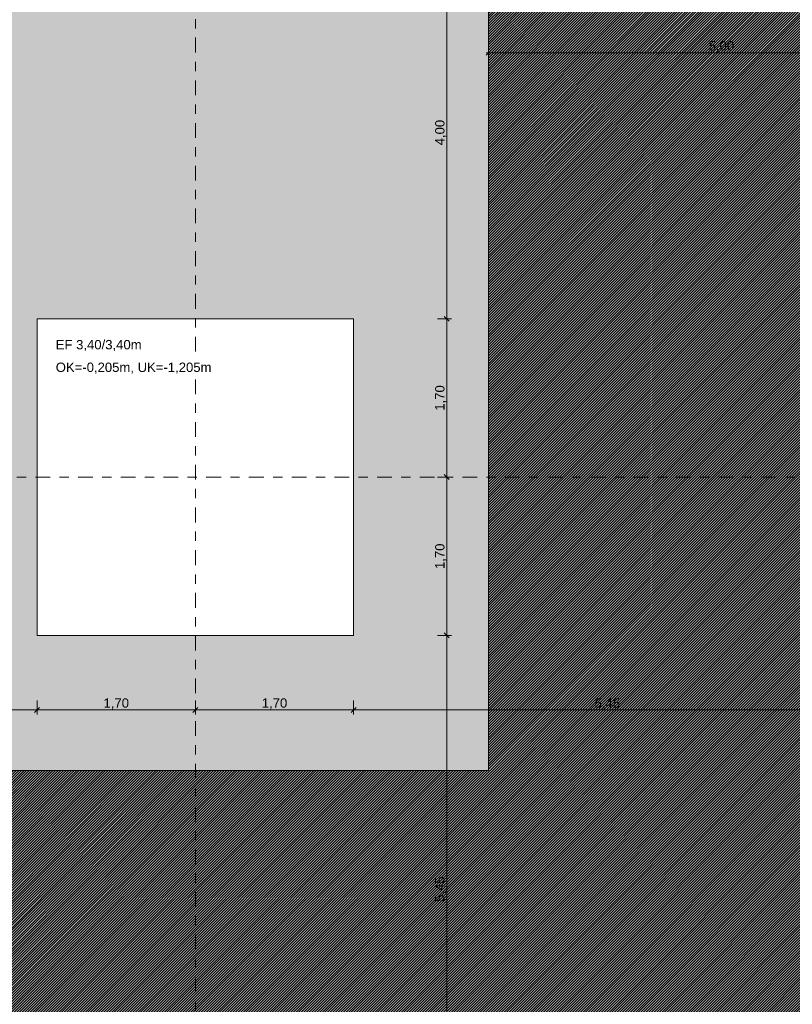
# Model space of a CAD drawing. Header units: metres. Extents: x -273 to 6, y -183 to 13.
# Tile 330 of 379: x -10.56 to -2.26, y -36.86 to -26.28. Entities that reach past the tile are written whole.
import ezdxf

# ---------------------------------------------------------------- set-up
doc = ezdxf.new("R2010")
doc.units = ezdxf.units.M
doc.header["$LTSCALE"] = 0.05
doc.header["$PDMODE"] = 1
doc.header["$PDSIZE"] = -2
doc.linetypes.add('Linienart-53', pattern=[5.291531, 3.175, -1.058062, 0.352704, -0.705764])
doc.layers.get('0').update_dxf_attribs({"lineweight": 25})
for name, color, linetype, lineweight, true_color in [('30 -32 Gründung- 2 Flachgründungen u. Bodenplatten', 7, 'Continuous', 9, 0xff6633), ('70 -72 Beschriftung- 1 Beschriftung allgemein', 7, 'Continuous', 9, 0xff6633), ('70 -76 Bemaßung- 2 Allgemein', 7, 'Continuous', 5, 0x6666cc)]:
    doc.layers.add(name, color=color, linetype=linetype, lineweight=lineweight, true_color=true_color)
for name, color, linetype, lineweight in [('30 -35 Decken- 2 Beläge- Dämmung', 7, 'Continuous', 9), ('70 -71 Achsen- 1 Gebäudeachsen', 7, 'Linienart-53', 18), ('Keine', 7, 'Continuous', 9)]:
    doc.layers.add(name, color=color, linetype=linetype, lineweight=lineweight)
doc.styles.add('Arial', font='arial.ttf')
doc.dimstyles.new('k+k_klein', dxfattribs={"dimtxt": 0.100689, "dimasz": 0.05302, "dimexe": 0.05, "dimexo": 0.15, "dimgap": 0.005, "dimtad": 1, "dimdec": 3, "dimtxsty": 'Arial', "dimblk": 'VW_SLASH-2', "dimblk1": 'VW_SLASH-2', "dimblk2": 'VW_SLASH-2', "dimcen": 0, "dimdle": 0.025, "dimadec": 3, "dimazin": 0, "dimtfac": 0.75, "dimtdec": 3, "dimtix": 1, "dimtmove": 0, "dimatfit": 0, "dimldrblk": 'VW_FILLEDARROW', "dimfxl": 0.1, "dimfxlon": 1, "dimfrac": 2, "dimtolj": 1, "dimarcsym": 0})

# ---------------------------------------------------------------- blocks, each defined once
blk = doc.blocks.new('_Achsen (3D)')
at = {"layer": '70 -71 Achsen- 1 Gebäudeachsen', "transparency": 33554687}
for p, q in [((-8.671, 3.8), (-8.671, -46.172)), ((-179.668, -31.197), (3.826, -31.197))]:
    blk.add_line(p, q, dxfattribs=at)
blk = doc.blocks.new('Gruppe-2165')
at = {"layer": '30 -32 Gründung- 2 Flachgründungen u. Bodenplatten', "flags": 128}
blk.add_lwpolyline([(-10.371, -29.497), (-6.971, -29.497), (-6.971, -32.897), (-10.371, -32.897)], close=True, dxfattribs=at)
at = {"color": 255}
for points in [[(-10.171, -29.859), (-9.243, -29.859), (-9.243, -29.697), (-10.171, -29.697)], [(-10.171, -30.103), (-8.49, -30.103), (-8.49, -29.94), (-10.171, -29.94)]]:
    blk.add_wipeout(points, dxfattribs=at).dxf.layer = '70 -72 Beschriftung- 1 Beschriftung allgemein'
at = {"layer": '70 -72 Beschriftung- 1 Beschriftung allgemein', "char_height": 0.10069, "attachment_point": 1, "line_spacing_factor": 0.970891, "style": 'Arial'}
for s, insert in [('EF 3,40/3,40m', (-10.171, -29.724)), ('OK=-0,205m, UK=-1,205m', (-10.171, -29.967))]:
    blk.add_mtext(s, dxfattribs=dict(at, insert=insert))
blk = doc.blocks.new('_FU_2D LP5 (2D)')
at = {"layer": '30 -35 Decken- 2 Beläge- Dämmung', "linetype": 'Continuous', "lineweight": 18, "true_color": 0xd9d9d9}
h = blk.add_hatch(dxfattribs=at)
h.set_pattern_fill('Schraffur grau', color=254, style=0, pattern_type=2)
h.set_pattern_definition([(45, (-26.550902, -25.439444), (0.014142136, -0.014142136), [])])
h.paths.add_polyline_path([(-1.67099996, -24.19704198), (-1.67099996, -18.69704198), (-0.52099996, -18.69704198), (-0.52099996, -12.94704198), (-1.67099996, -12.94704198), (-1.67099996, -8.79704198), (-6.57099996, -8.79704198), (-6.57099996, -13.79704198), (-5.52099996, -13.79704198), (-5.52099996, -34.34704198), (-20.07099996, -34.34704198), (-20.07099996, -29.09704198), (-23.17099996, -29.09704198), (-23.17099996, -33.19704198), (-24.32099996, -33.19704198), (-24.32099996, -35.17704198), (-25.07099996, -35.17704198), (-25.07099996, -38.34704198), (-24.07099996, -38.34704198), (-24.07099996, -39.34704198), (-18.02099996, -39.34704198), (-18.02099996, -38.34704198), (-15.82099996, -38.34704198), (-15.82099996, -39.34704198), (-9.77099996, -39.34704198), (-9.77099996, -38.34704198), (-7.57099996, -38.34704198), (-7.57099996, -39.34704198), (-1.19599996, -39.34704198), (-1.19599996, -38.67204198), (-0.52099996, -38.67204198), (-0.52099996, -32.29704198), (-1.52099996, -32.29704198), (-1.52099996, -30.09704198), (-0.52099996, -30.09704198), (-0.52099996, -24.19704198)])
at = {"layer": '30 -35 Decken- 2 Beläge- Dämmung', "flags": 128}
blk.add_lwpolyline([(-5.52099996, -13.79704198), (-5.52099996, -34.34704198), (-20.07099996, -34.34704198)], dxfattribs=at)
at = {"layer": '30 -32 Gründung- 2 Flachgründungen u. Bodenplatten', "color": 7}
blk.add_blockref('Gruppe-2165', (0, 0), dxfattribs=at)
at = {"layer": 'Keine', "linetype": 'Continuous', "lineweight": 0, "transparency": 33554511}
h = blk.add_hatch(color=43, dxfattribs=at)
h.paths.add_polyline_path([(-49.17099996, -34.09704198), (-26.02099996, -34.09704198), (-26.02099996, -33.19704198), (-27.17099996, -33.19704198), (-27.17099996, -29.19704198), (-23.17099996, -29.19704198), (-23.17099996, -33.19704198), (-24.32099996, -33.19704198), (-24.32099996, -35.17704198), (-25.07099996, -35.17704198), (-25.07099996, -38.34704198), (-24.07099996, -38.34704198), (-24.07099996, -39.34704198), (-18.02099996, -39.34704198), (-18.02099996, -38.34704198), (-15.82099996, -38.34704198), (-15.82099996, -39.34704198), (-9.77099996, -39.34704198), (-9.77099996, -38.34704198), (-7.57099996, -38.34704198), (-7.57099996, -39.34704198), (-1.19599996, -39.34704198), (-1.19599996, -38.67204198), (-0.52099996, -38.67204198), (-0.52099996, -32.29704198), (-1.52099996, -32.29704198), (-1.52099996, -30.09704198), (-0.52099996, -30.09704198), (-0.52099996, -24.19704198), (-1.67099996, -24.19704198), (-1.67099996, -18.69704198), (-0.52099996, -18.69704198), (-0.52099996, -12.94704198), (-1.67099996, -12.94704198), (-1.67099996, -8.79704198), (-6.57099996, -8.79704198), (-6.57099996, -14.59704198), (-10.77099996, -14.59704198), (-10.77099996, -8.79704198), (-14.72099996, -8.79704198), (-14.72099996, -14.24704198), (-19.12099996, -14.24704198), (-19.12099996, -8.79704198), (-24.42099996, -8.79704198), (-24.42099996, -9.44704198), (-29.02099996, -9.44704198), (-29.02099996, -8.89704198), (-49.72099996, -8.89704198), (-49.72099996, -10.69704198), (-48.84599996, -10.69704198), (-48.84599996, -12.69704198), (-49.84599996, -12.69704198), (-49.84599996, -18.94704198), (-48.84599996, -18.94704198), (-48.84599996, -20.94704198), (-49.17099996, -20.94704198)])
h.paths.add_polyline_path([(-23.67099996, -25.19704198), (-26.67099996, -25.19704198), (-26.67099996, -17.66704198), (-23.14099996, -17.66704198), (-23.14099996, -20.69704198), (-23.67099996, -20.69704198)])
h.paths.add_polyline_path([(-24.07099996, -12.79704198), (-26.27099996, -12.79704198), (-26.27099996, -10.59704198), (-24.07099996, -10.59704198)])
h.paths.add_polyline_path([(-39.67099996, -13.69704198), (-43.67099996, -13.69704198), (-43.67099996, -9.69704198), (-39.67099996, -9.69704198)])
h.paths.add_polyline_path([(-31.22099996, -25.49704198), (-35.62099996, -25.49704198), (-35.62099996, -17.39704198), (-31.22099996, -17.39704198)])
h.paths.add_polyline_path([(-6.97099996, -32.89704198), (-10.37099996, -32.89704198), (-10.37099996, -29.49704198), (-6.97099996, -29.49704198)])
h.paths.add_polyline_path([(-15.42099996, -25.19704198), (-18.42099996, -25.19704198), (-18.42099996, -17.69704198), (-15.42099996, -17.69704198)])
h.paths.add_polyline_path([(-31.42099996, -33.19704198), (-35.42099996, -33.19704198), (-35.42099996, -29.19704198), (-31.42099996, -29.19704198)])
h.paths.add_polyline_path([(-43.67099996, -29.19704198), (-39.67099996, -29.19704198), (-39.67099996, -33.19704198), (-43.67099996, -33.19704198)])
h.paths.add_polyline_path([(-10.87099996, -17.39704198), (-6.47099996, -17.39704198), (-6.47099996, -25.49704198), (-10.87099996, -25.49704198)])
h.paths.add_polyline_path([(-18.42099996, -29.69704198), (-15.42099996, -29.69704198), (-15.42099996, -32.69704198), (-18.42099996, -32.69704198)])
h.paths.add_polyline_path([(-43.87099996, -17.39704198), (-39.47099996, -17.39704198), (-39.47099996, -25.49704198), (-43.87099996, -25.49704198)])
h.paths.add_polyline_path([(-35.42099996, -9.69704198), (-31.42099996, -9.69704198), (-31.42099996, -13.69704198), (-35.42099996, -13.69704198)])
h.paths.add_polyline_path([(-24.17099996, -13.33704198), (-24.17099996, -13.79704198), (-21.77099996, -13.79704198), (-21.77099996, -17.19704198), (-24.17099996, -17.19704198), (-24.17099996, -14.83704198), (-26.00599996, -14.83704198), (-26.00599996, -13.33704198)])
at = {"layer": 'Keine', "flags": 128}
blk.add_lwpolyline([(-6.97099996, -32.89704198), (-10.37099996, -32.89704198), (-10.37099996, -29.49704198), (-6.97099996, -29.49704198)], close=True, dxfattribs=at)
blk = doc.blocks.new('VW_SLASH-2')
at = {"color": 0, "linetype": 'ByBlock', "lineweight": -2, "transparency": 16777216}
blk.add_line((0.47, 0), (-1, 0), dxfattribs=at)
at = {"color": 0, "lineweight": 5, "transparency": 16777216, "flags": 128}
blk.add_lwpolyline([(0.5, 0.5), (-0.5, -0.5)], dxfattribs=at)
blk = doc.blocks.new('*D3354')
at = {"layer": '70 -76 Bemaßung- 2 Allgemein', "color": 0, "lineweight": -2}
for p, q in [((-6.071, -25.497), (-5.921, -25.497)), ((-5.971, -29.444), (-5.971, -25.55)), ((-6.071, -29.497), (-5.921, -29.497))]:
    blk.add_line(p, q, dxfattribs=at)
at = {"layer": 'Defpoints', "color": 0}
for p in [(-6.471, -25.497), (-5.971, -25.497), (-6.971, -29.497)]:
    blk.add_point(p, dxfattribs=at)
at = {"layer": '70 -76 Bemaßung- 2 Allgemein', "color": 0, "lineweight": -2, "xscale": 0.05302001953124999, "yscale": 0.05302001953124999, "zscale": 0.05302001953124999}
for p, rotation in [((-5.971, -25.497), 90), ((-5.971, -29.497), 270)]:
    blk.add_blockref('VW_SLASH-2', p, dxfattribs=dict(at, rotation=rotation))
at = {"layer": '70 -76 Bemaßung- 2 Allgemein', "color": 0, "insert": (-6.036, -27.497), "char_height": 0.1007, "attachment_point": 5, "rotation": 90, "style": 'Arial'}
blk.add_mtext('\\A1;4,00', dxfattribs=at)
blk = doc.blocks.new('VW_FILLEDARROW')
at = {"linetype": 'Continuous', "lineweight": 0, "transparency": 16777216}
blk.add_hatch(color=0, dxfattribs=at).paths.add_polyline_path([(-2.83, 0.76), (0, 0), (-2.83, -0.76)])
at = {"color": 0, "lineweight": 5, "transparency": 16777216, "flags": 128}
blk.add_lwpolyline([(-2.83, 0.76), (0, 0), (-2.83, -0.76)], close=True, dxfattribs=at)
blk = doc.blocks.new('*D3355')
at = {"layer": '70 -76 Bemaßung- 2 Allgemein', "color": 0, "lineweight": -2}
for p, q in [((-6.071, -29.497), (-5.921, -29.497)), ((-5.971, -31.144), (-5.971, -29.55)), ((-6.071, -31.197), (-5.921, -31.197))]:
    blk.add_line(p, q, dxfattribs=at)
at = {"layer": 'Defpoints', "color": 0}
for p in [(-6.971, -29.497), (-5.971, -29.497), (-6.971, -31.197)]:
    blk.add_point(p, dxfattribs=at)
at = {"layer": '70 -76 Bemaßung- 2 Allgemein', "color": 0, "lineweight": -2, "xscale": 0.05302001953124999, "yscale": 0.05302001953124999, "zscale": 0.05302001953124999}
for p, rotation in [((-5.971, -29.497), 90), ((-5.971, -31.197), 270)]:
    blk.add_blockref('VW_SLASH-2', p, dxfattribs=dict(at, rotation=rotation))
at = {"layer": '70 -76 Bemaßung- 2 Allgemein', "color": 0, "insert": (-6.036, -30.347), "char_height": 0.1007, "attachment_point": 5, "rotation": 90, "style": 'Arial'}
blk.add_mtext('\\A1;1,70', dxfattribs=at)
blk = doc.blocks.new('*D3356')
at = {"layer": '70 -76 Bemaßung- 2 Allgemein', "color": 0, "lineweight": -2}
for p, q in [((-6.071, -31.197), (-5.921, -31.197)), ((-5.971, -32.844), (-5.971, -31.25)), ((-6.071, -32.897), (-5.921, -32.897))]:
    blk.add_line(p, q, dxfattribs=at)
at = {"layer": 'Defpoints', "color": 0}
for p in [(-6.971, -31.197), (-5.971, -31.197), (-6.971, -32.897)]:
    blk.add_point(p, dxfattribs=at)
at = {"layer": '70 -76 Bemaßung- 2 Allgemein', "color": 0, "lineweight": -2, "xscale": 0.05302001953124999, "yscale": 0.05302001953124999, "zscale": 0.05302001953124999}
for p, rotation in [((-5.971, -31.197), 90), ((-5.971, -32.897), 270)]:
    blk.add_blockref('VW_SLASH-2', p, dxfattribs=dict(at, rotation=rotation))
at = {"layer": '70 -76 Bemaßung- 2 Allgemein', "color": 0, "insert": (-6.036, -32.047), "char_height": 0.1007, "attachment_point": 5, "rotation": 90, "style": 'Arial'}
blk.add_mtext('\\A1;1,70', dxfattribs=at)
blk = doc.blocks.new('*D3357')
at = {"layer": '70 -76 Bemaßung- 2 Allgemein', "color": 0, "lineweight": -2}
for p, q in [((-6.071, -32.897), (-5.921, -32.897)), ((-5.971, -38.294), (-5.971, -32.95)), ((-6.071, -38.347), (-5.921, -38.347))]:
    blk.add_line(p, q, dxfattribs=at)
at = {"layer": 'Defpoints', "color": 0}
for p in [(-6.971, -32.897), (-5.971, -32.897), (-7.571, -38.347)]:
    blk.add_point(p, dxfattribs=at)
at = {"layer": '70 -76 Bemaßung- 2 Allgemein', "color": 0, "lineweight": -2, "xscale": 0.05302001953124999, "yscale": 0.05302001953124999, "zscale": 0.05302001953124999}
for p, rotation in [((-5.971, -32.897), 90.00000000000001), ((-5.971, -38.347), 270)]:
    blk.add_blockref('VW_SLASH-2', p, dxfattribs=dict(at, rotation=rotation))
at = {"layer": '70 -76 Bemaßung- 2 Allgemein', "color": 0, "insert": (-6.036, -35.622), "char_height": 0.1007, "attachment_point": 5, "rotation": 90, "style": 'Arial'}
blk.add_mtext('\\A1;5,45', dxfattribs=at)
blk = doc.blocks.new('*D3696')
at = {"layer": '70 -76 Bemaßung- 2 Allgemein', "color": 0, "lineweight": -2}
for p, q in [((-15.421, -33.597), (-15.421, -33.747)), ((-10.371, -33.597), (-10.371, -33.747)), ((-10.424, -33.697), (-15.368, -33.697))]:
    blk.add_line(p, q, dxfattribs=at)
at = {"layer": 'Defpoints', "color": 0}
for p in [(-15.421, -32.697), (-10.371, -32.897), (-15.421, -33.697)]:
    blk.add_point(p, dxfattribs=at)
at = {"layer": '70 -76 Bemaßung- 2 Allgemein', "color": 0, "lineweight": -2, "xscale": 0.05302001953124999, "yscale": 0.05302001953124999, "zscale": 0.05302001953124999, "rotation": 180}
blk.add_blockref('VW_SLASH-2', (-15.421, -33.697), dxfattribs=at)
at = {"layer": '70 -76 Bemaßung- 2 Allgemein', "color": 0, "lineweight": -2, "xscale": 0.05302001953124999, "yscale": 0.05302001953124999, "zscale": 0.05302001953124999}
blk.add_blockref('VW_SLASH-2', (-10.371, -33.697), dxfattribs=at)
at = {"layer": '70 -76 Bemaßung- 2 Allgemein', "color": 0, "insert": (-12.896, -33.632), "char_height": 0.1007, "attachment_point": 5, "style": 'Arial'}
blk.add_mtext('\\A1;5,05', dxfattribs=at)
blk = doc.blocks.new('*D3697')
at = {"layer": '70 -76 Bemaßung- 2 Allgemein', "color": 0, "lineweight": -2}
for p, q in [((-10.371, -33.597), (-10.371, -33.747)), ((-8.671, -33.597), (-8.671, -33.747)), ((-8.724, -33.697), (-10.318, -33.697))]:
    blk.add_line(p, q, dxfattribs=at)
at = {"layer": 'Defpoints', "color": 0}
for p in [(-10.371, -32.897), (-8.671, -32.897), (-10.371, -33.697)]:
    blk.add_point(p, dxfattribs=at)
at = {"layer": '70 -76 Bemaßung- 2 Allgemein', "color": 0, "lineweight": -2, "xscale": 0.05302001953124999, "yscale": 0.05302001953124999, "zscale": 0.05302001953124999, "rotation": 180}
blk.add_blockref('VW_SLASH-2', (-10.371, -33.697), dxfattribs=at)
at = {"layer": '70 -76 Bemaßung- 2 Allgemein', "color": 0, "lineweight": -2, "xscale": 0.05302001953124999, "yscale": 0.05302001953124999, "zscale": 0.05302001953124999}
blk.add_blockref('VW_SLASH-2', (-8.671, -33.697), dxfattribs=at)
at = {"layer": '70 -76 Bemaßung- 2 Allgemein', "color": 0, "insert": (-9.521, -33.632), "char_height": 0.1007, "attachment_point": 5, "style": 'Arial'}
blk.add_mtext('\\A1;1,70', dxfattribs=at)
blk = doc.blocks.new('*D3698')
at = {"layer": '70 -76 Bemaßung- 2 Allgemein', "color": 0, "lineweight": -2}
for p, q in [((-8.671, -33.597), (-8.671, -33.747)), ((-6.971, -33.597), (-6.971, -33.747)), ((-7.024, -33.697), (-8.618, -33.697))]:
    blk.add_line(p, q, dxfattribs=at)
at = {"layer": 'Defpoints', "color": 0}
for p in [(-8.671, -32.897), (-6.971, -32.897), (-8.671, -33.697)]:
    blk.add_point(p, dxfattribs=at)
at = {"layer": '70 -76 Bemaßung- 2 Allgemein', "color": 0, "lineweight": -2, "xscale": 0.05302001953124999, "yscale": 0.05302001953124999, "zscale": 0.05302001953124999, "rotation": 180}
blk.add_blockref('VW_SLASH-2', (-8.671, -33.697), dxfattribs=at)
at = {"layer": '70 -76 Bemaßung- 2 Allgemein', "color": 0, "lineweight": -2, "xscale": 0.05302001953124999, "yscale": 0.05302001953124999, "zscale": 0.05302001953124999}
blk.add_blockref('VW_SLASH-2', (-6.971, -33.697), dxfattribs=at)
at = {"layer": '70 -76 Bemaßung- 2 Allgemein', "color": 0, "insert": (-7.821, -33.632), "char_height": 0.1007, "attachment_point": 5, "style": 'Arial'}
blk.add_mtext('\\A1;1,70', dxfattribs=at)
blk = doc.blocks.new('*D3699')
at = {"layer": '70 -76 Bemaßung- 2 Allgemein', "color": 0, "lineweight": -2}
for p, q in [((-6.971, -33.597), (-6.971, -33.747)), ((-1.521, -33.597), (-1.521, -33.747)), ((-1.574, -33.697), (-6.918, -33.697))]:
    blk.add_line(p, q, dxfattribs=at)
at = {"layer": 'Defpoints', "color": 0}
for p in [(-1.521, -32.297), (-6.971, -32.897), (-6.971, -33.697)]:
    blk.add_point(p, dxfattribs=at)
at = {"layer": '70 -76 Bemaßung- 2 Allgemein', "color": 0, "lineweight": -2, "xscale": 0.05302001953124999, "yscale": 0.05302001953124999, "zscale": 0.05302001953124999, "rotation": 180}
blk.add_blockref('VW_SLASH-2', (-6.971, -33.697), dxfattribs=at)
at = {"layer": '70 -76 Bemaßung- 2 Allgemein', "color": 0, "lineweight": -2, "xscale": 0.05302001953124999, "yscale": 0.05302001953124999, "zscale": 0.05302001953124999}
blk.add_blockref('VW_SLASH-2', (-1.521, -33.697), dxfattribs=at)
at = {"layer": '70 -76 Bemaßung- 2 Allgemein', "color": 0, "insert": (-4.246, -33.632), "char_height": 0.1007, "attachment_point": 5, "style": 'Arial'}
blk.add_mtext('\\A1;5,45', dxfattribs=at)
blk = doc.blocks.new('*D3922')
at = {"layer": '70 -76 Bemaßung- 2 Allgemein', "color": 0, "lineweight": -2}
for p, q in [((-5.521, -26.74), (-5.521, -26.59)), ((-0.574, -26.64), (-5.468, -26.64)), ((-0.521, -26.74), (-0.521, -26.59))]:
    blk.add_line(p, q, dxfattribs=at)
at = {"layer": 'Defpoints', "color": 0}
for p in [(-5.521, -26.64), (-5.521, -27.701), (-0.521, -27.701)]:
    blk.add_point(p, dxfattribs=at)
at = {"layer": '70 -76 Bemaßung- 2 Allgemein', "color": 0, "lineweight": -2, "xscale": 0.05302001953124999, "yscale": 0.05302001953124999, "zscale": 0.05302001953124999, "rotation": 180}
blk.add_blockref('VW_SLASH-2', (-5.521, -26.64), dxfattribs=at)
at = {"layer": '70 -76 Bemaßung- 2 Allgemein', "color": 0, "lineweight": -2, "xscale": 0.05302001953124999, "yscale": 0.05302001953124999, "zscale": 0.05302001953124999}
blk.add_blockref('VW_SLASH-2', (-0.521, -26.64), dxfattribs=at)
at = {"layer": '70 -76 Bemaßung- 2 Allgemein', "color": 0, "insert": (-3.021, -26.574), "char_height": 0.1007, "attachment_point": 5, "style": 'Arial'}
blk.add_mtext('\\A1;5,00', dxfattribs=at)
blk = doc.blocks.new('Gruppe-2796')
at = {"layer": '70 -76 Bemaßung- 2 Allgemein'}
for base, p1, p2, text, picture, middle in [((-5.97099996, -25.49704198), (-6.97099996, -29.49704198), (-6.47099996, -25.49704198), '4,00', '*D3354', (-6.0364635, -27.49704198)), ((-5.97099996, -29.49704198), (-6.97099996, -31.19704198), (-6.97099996, -29.49704198), '1,70', '*D3355', (-6.0364635, -30.34704198)), ((-5.97099996, -31.19704198), (-6.97099996, -32.89704198), (-6.97099996, -31.19704198), '1,70', '*D3356', (-6.0364635, -32.04704198)), ((-5.97099996, -32.89704198), (-7.57099996, -38.34704198), (-6.97099996, -32.89704198), '5,45', '*D3357', (-6.03626213, -35.62204198))]:
    dim = blk.add_linear_dim(base=base, p1=p1, p2=p2, angle=270, text=text, dimstyle='k+k_klein', override={"dimtxt": 0.100689, "dimgap": 0.005, "dimdec": 8, "dimpost": '<>', "dimtxsty": 'Arial', "dimtmove": 2}, dxfattribs=at)
    dim.commit()
    dim.dimension.update_dxf_attribs({"geometry": picture, "text_midpoint": middle})
blk = doc.blocks.new('Gruppe-2817')
at = {"layer": '70 -76 Bemaßung- 2 Allgemein'}
for base, p1, p2, text, picture, middle in [((-6.97099996, -33.69704198), (-1.52099996, -32.29704198), (-6.97099996, -32.89704198), '5,45', '*D3699', (-4.24599996, -33.63177982)), ((-15.42099996, -33.69704198), (-10.37099996, -32.89704198), (-15.42099996, -32.69704198), '5,05', '*D3696', (-12.89599996, -33.63157844)), ((-10.37099996, -33.69704198), (-8.67099996, -32.89704198), (-10.37099996, -32.89704198), '1,70', '*D3697', (-9.52099996, -33.63157844)), ((-8.67099996, -33.69704198), (-6.97099996, -32.89704198), (-8.67099996, -32.89704198), '1,70', '*D3698', (-7.82099996, -33.63157844))]:
    dim = blk.add_linear_dim(base=base, p1=p1, p2=p2, text=text, dimstyle='k+k_klein', override={"dimtxt": 0.100689, "dimgap": 0.005, "dimdec": 8, "dimpost": '<>', "dimtxsty": 'Arial', "dimtmove": 2}, dxfattribs=at)
    dim.commit()
    dim.dimension.update_dxf_attribs({"geometry": picture, "text_midpoint": middle})
blk = doc.blocks.new('_FU_2D Bemaßung_ Beschriftung (3D)')
at = {"layer": '70 -76 Bemaßung- 2 Allgemein'}
for name in ['Gruppe-2796', 'Gruppe-2817']:
    blk.add_blockref(name, (0, 0), dxfattribs=at)
dim = blk.add_linear_dim(base=(-5.52099996, -26.63967284), p1=(-0.52099996, -27.70051842), p2=(-5.52099996, -27.70051842), text='5,00', dimstyle='k+k_klein', override={"dimtxt": 0.100689, "dimgap": 0.005, "dimdec": 8, "dimpost": '<>', "dimtxsty": 'Arial', "dimtmove": 2}, dxfattribs=at)
dim.commit()
dim.dimension.update_dxf_attribs({"geometry": '*D3922', "text_midpoint": (-3.02099996, -26.5742093)})

msp = doc.modelspace()

# ---------------------------------------------------------------- block references
at = {"layer": 'Keine', "color": 1}
msp.add_blockref('_Achsen (3D)', (0, 0), dxfattribs=at)

# ---------------------------------------------------------------- next in the draw order: block references
msp.add_blockref('_FU_2D LP5 (2D)', (0, 0), dxfattribs=at)

# ---------------------------------------------------------------- next in the draw order: block references
msp.add_blockref('_FU_2D Bemaßung_ Beschriftung (3D)', (0, 0), dxfattribs=at)

doc.saveas('drawing.dxf')
